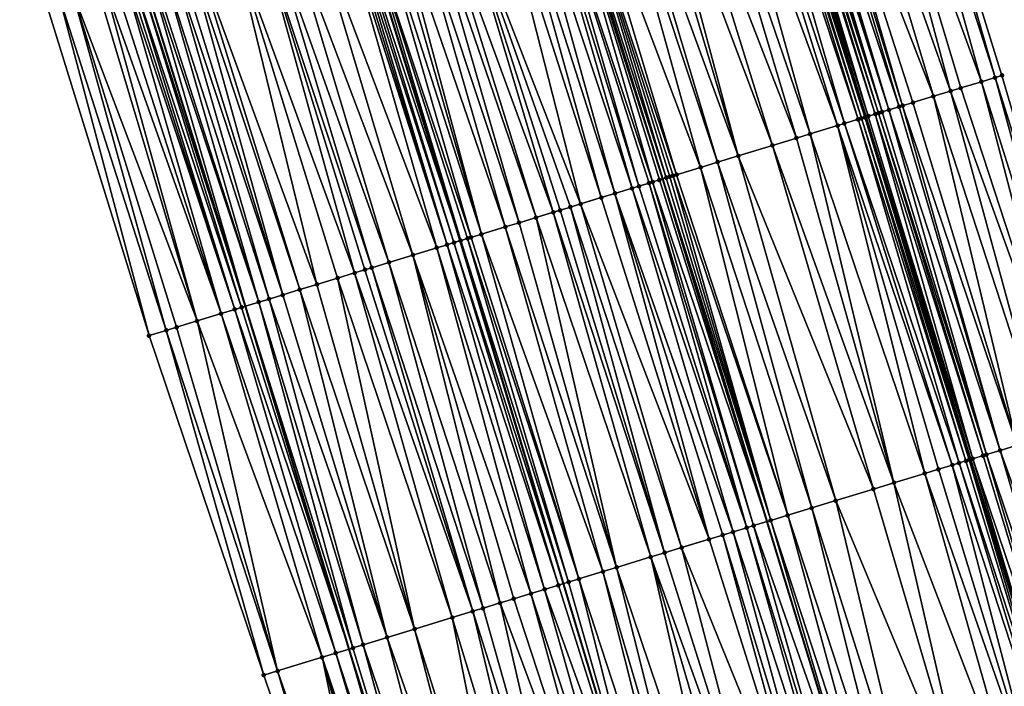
# Model space of a CAD drawing. Header units: feet. Extents: x 2004186 to 2014793, y 836912 to 864902.
# Tile 326 of 656: x 2010461 to 2010516, y 847591 to 847629. Entities that reach past the tile are written whole.
import ezdxf

# ---------------------------------------------------------------- set-up
doc = ezdxf.new("R2010")
doc.units = ezdxf.units.FT
doc.header["$LTSCALE"] = 100
doc.header["$MEASUREMENT"] = 0
for name, color, linetype, lineweight in [('EP_Travel Lane', 5, 'Continuous', 40), ('GPL_Skip Line', 2, 'Continuous', 40), ('Road Shots', 4, 'Continuous', 200), ('Road X-Section', 30, 'Continuous', 13)]:
    doc.layers.add(name, color=color, linetype=linetype, lineweight=lineweight)
doc.layers.add('I-77 SB_MM21-27-Surface-Border', color=7, linetype='Continuous')
doc.layers.add('I-77 SB_MM21-27-Surface-TIN', color=7, linetype='Continuous')

msp = doc.modelspace()

# ---------------------------------------------------------------- linework, layer by layer
at = {"layer": 'EP_Travel Lane'}
for points in [[(2010536.756, 847527.219, 434.11), (2010531.243, 847546.444, 434.041), (2010525.564, 847565.793, 433.943), (2010519.727, 847584.923, 433.882), (2010513.89, 847604.052, 433.811), (2010508.054, 847623.181, 433.726), (2010502.082, 847642.412, 433.668), (2010496.004, 847661.466, 433.588), (2010489.925, 847680.519, 433.495), (2010483.847, 847699.573, 433.471), (2010477.59, 847718.758, 433.411), (2010471.23, 847737.72, 433.326), (2010464.87, 847756.681, 433.243), (2010458.51, 847775.643, 433.16), (2010451.953, 847794.73, 433.092), (2010445.316, 847813.596, 433.01), (2010438.679, 847832.463, 432.932)], [(2010501.873, 847517.111, 432.748), (2010496.311, 847536.322, 432.675), (2010490.766, 847555.18, 432.603), (2010484.966, 847574.321, 432.526), (2010479.166, 847593.461, 432.436), (2010473.367, 847612.602, 432.4), (2010467.53, 847631.437, 432.324), (2010461.442, 847650.488, 432.239), (2010455.354, 847669.539, 432.185), (2010449.265, 847688.589, 432.122), (2010443.187, 847707.249, 432.055), (2010436.867, 847726.224, 431.989), (2010430.547, 847745.199, 431.897), (2010424.227, 847764.174, 431.805), (2010417.887, 847782.74, 431.723), (2010411.276, 847801.616, 431.595), (2010404.664, 847820.491, 431.522)]]:
    msp.add_polyline3d(points, dxfattribs=at)
at = {"layer": 'GPL_Skip Line'}
for points in [[(2010525.408, 847523.931, 433.668), (2010519.845, 847543.141, 433.597), (2010514.185, 847562.323, 433.517), (2010508.353, 847581.454, 433.446), (2010502.521, 847600.584, 433.384), (2010496.688, 847619.715, 433.299), (2010490.769, 847638.818, 433.243), (2010484.717, 847657.88, 433.146), (2010478.665, 847676.943, 433.079), (2010472.613, 847696.005, 433.032), (2010466.432, 847715.025, 432.982), (2010460.089, 847733.993, 432.904), (2010453.747, 847752.96, 432.807), (2010447.405, 847771.928, 432.724), (2010440.917, 847790.846, 432.64), (2010434.28, 847809.712, 432.552), (2010427.643, 847828.579, 432.474)], [(2010513.87, 847520.587, 433.214), (2010508.287, 847539.792, 433.142), (2010502.687, 847558.816, 433.06), (2010496.916, 847577.966, 432.997), (2010491.146, 847597.115, 432.939), (2010485.375, 847616.264, 432.873), (2010479.52, 847635.245, 432.801), (2010473.442, 847654.299, 432.712), (2010467.365, 847673.354, 432.645), (2010461.287, 847692.408, 432.591), (2010455.137, 847711.246, 432.545), (2010448.771, 847730.206, 432.469), (2010442.406, 847749.166, 432.379), (2010436.041, 847768.126, 432.294), (2010429.602, 847786.863, 432.203), (2010422.965, 847805.73, 432.099), (2010416.328, 847824.596, 432.026)]]:
    msp.add_polyline3d(points, dxfattribs=at)
at = {"layer": 'I-77 SB_MM21-27-Surface-Border', "color": 3, "linetype": 'ByBlock', "lineweight": -2}
for points in [[(2010444.811, 847834.621, 433.169), (2010451.26, 847815.688, 433.239), (2010458.274, 847796.954, 433.373), (2010465.044, 847777.829, 433.487), (2010471.766, 847758.988, 433.531), (2010478.487, 847740.148, 433.642), (2010485.019, 847721.244, 433.752), (2010491.674, 847702.059, 433.799), (2010497.917, 847683.058, 433.838), (2010503.778, 847663.935, 433.925), (2010509.64, 847644.812, 433.997), (2010515.627, 847625.491, 434.052), (2010521.268, 847606.302, 434.111), (2010526.909, 847587.113, 434.164), (2010532.167, 847567.808, 434.211), (2010537.902, 847548.373, 434.297), (2010543.465, 847529.163, 434.367)], [(2010498.515, 847516.138, 432.599), (2010493.911, 847535.627, 432.577), (2010486.064, 847553.746, 432.396), (2010480.806, 847573.052, 432.342), (2010474.399, 847592.007, 432.233), (2010467.993, 847610.963, 432.15), (2010462.176, 847629.737, 432.089), (2010456.124, 847648.799, 432.023), (2010450.263, 847667.922, 431.968), (2010448.023, 847688.195, 432.063), (2010437.982, 847705.507, 431.813), (2010431.639, 847724.475, 431.744), (2010425.487, 847743.506, 431.657), (2010419.714, 847762.664, 431.59), (2010413.562, 847781.218, 431.522), (2010407.114, 847800.151, 431.433), (2010401.986, 847819.549, 431.433)]]:
    msp.add_polyline3d(points, dxfattribs=at)
at = {"layer": 'I-77 SB_MM21-27-Surface-TIN', "color": 128, "linetype": 'ByBlock', "lineweight": -2}
for points in [[(2010509.068, 847644.631, 433.978), (2010507.543, 847644.146, 433.916), (2010514.479, 847625.141, 434.008)], [(2010509.64, 847644.812, 433.997), (2010509.068, 847644.631, 433.978), (2010515.244, 847625.375, 434.038)], [(2010509.068, 847644.631, 433.978), (2010514.479, 847625.141, 434.008), (2010515.244, 847625.375, 434.038)], [(2010509.64, 847644.812, 433.997), (2010515.244, 847625.375, 434.038), (2010515.627, 847625.491, 434.052)], [(2010507.543, 847644.146, 433.916), (2010506.018, 847643.662, 433.855), (2010512.757, 847624.616, 433.939)], [(2010507.543, 847644.146, 433.916), (2010513.331, 847624.791, 433.964), (2010514.479, 847625.141, 434.008)], [(2010507.543, 847644.146, 433.916), (2010512.757, 847624.616, 433.939), (2010513.331, 847624.791, 433.964)], [(2010506.018, 847643.662, 433.855), (2010504.493, 847643.178, 433.8), (2010511.801, 847624.324, 433.904)], [(2010506.018, 847643.662, 433.855), (2010511.801, 847624.324, 433.904), (2010512.757, 847624.616, 433.939)], [(2010504.112, 847643.056, 433.781), (2010503.54, 847642.875, 433.758), (2010509.888, 847623.741, 433.825)], [(2010504.493, 847643.178, 433.8), (2010504.112, 847643.056, 433.781), (2010510.079, 847623.799, 433.833)], [(2010504.112, 847643.056, 433.781), (2010509.888, 847623.741, 433.825), (2010510.079, 847623.799, 433.833)], [(2010504.493, 847643.178, 433.8), (2010510.653, 847623.974, 433.863), (2010511.801, 847624.324, 433.904)], [(2010504.493, 847643.178, 433.8), (2010510.079, 847623.799, 433.833), (2010510.653, 847623.974, 433.863)], [(2010502.206, 847642.451, 433.681), (2010502.082, 847642.412, 433.668), (2010508.166, 847623.216, 433.735)], [(2010502.396, 847642.511, 433.705), (2010502.206, 847642.451, 433.681), (2010508.166, 847623.216, 433.735)], [(2010502.587, 847642.572, 433.725), (2010502.396, 847642.511, 433.705), (2010508.549, 847623.332, 433.773)], [(2010502.396, 847642.511, 433.705), (2010508.166, 847623.216, 433.735), (2010508.549, 847623.332, 433.773)], [(2010502.777, 847642.633, 433.733), (2010502.587, 847642.572, 433.725), (2010508.74, 847623.391, 433.789)], [(2010502.587, 847642.572, 433.725), (2010508.549, 847623.332, 433.773), (2010508.74, 847623.391, 433.789)], [(2010502.968, 847642.693, 433.733), (2010502.777, 847642.633, 433.733), (2010508.931, 847623.449, 433.798)], [(2010502.777, 847642.633, 433.733), (2010508.74, 847623.391, 433.789), (2010508.931, 847623.449, 433.798)], [(2010503.159, 847642.754, 433.737), (2010502.968, 847642.693, 433.733), (2010508.931, 847623.449, 433.798)], [(2010503.349, 847642.814, 433.746), (2010503.159, 847642.754, 433.737), (2010509.314, 847623.566, 433.812)], [(2010503.159, 847642.754, 433.737), (2010508.931, 847623.449, 433.798), (2010509.314, 847623.566, 433.812)], [(2010503.54, 847642.875, 433.758), (2010503.349, 847642.814, 433.746), (2010509.314, 847623.566, 433.812)], [(2010503.54, 847642.875, 433.758), (2010509.314, 847623.566, 433.812), (2010509.888, 847623.741, 433.825)], [(2010500.49, 847641.906, 433.617), (2010499.537, 847641.603, 433.586), (2010506.445, 847622.691, 433.682)], [(2010501.253, 847642.148, 433.635), (2010500.49, 847641.906, 433.617), (2010506.827, 847622.807, 433.695)], [(2010500.49, 847641.906, 433.617), (2010506.445, 847622.691, 433.682), (2010506.827, 847622.807, 433.695)], [(2010501.634, 847642.269, 433.649), (2010501.253, 847642.148, 433.635), (2010507.592, 847623.041, 433.71)], [(2010501.253, 847642.148, 433.635), (2010506.827, 847622.807, 433.695), (2010507.592, 847623.041, 433.71)], [(2010501.824, 847642.33, 433.652), (2010501.634, 847642.269, 433.649), (2010507.784, 847623.099, 433.712)], [(2010501.634, 847642.269, 433.649), (2010507.592, 847623.041, 433.71), (2010507.784, 847623.099, 433.712)], [(2010502.015, 847642.39, 433.661), (2010501.824, 847642.33, 433.652), (2010507.975, 847623.157, 433.719)], [(2010501.824, 847642.33, 433.652), (2010507.784, 847623.099, 433.712), (2010507.975, 847623.157, 433.719)], [(2010502.015, 847642.39, 433.661), (2010508.054, 847623.181, 433.726), (2010502.082, 847642.412, 433.668)], [(2010502.015, 847642.39, 433.661), (2010507.975, 847623.157, 433.719), (2010508.054, 847623.181, 433.726)], [(2010508.166, 847623.216, 433.735), (2010502.082, 847642.412, 433.668), (2010508.054, 847623.181, 433.726)], [(2010499.537, 847641.603, 433.586), (2010498.393, 847641.24, 433.542), (2010504.914, 847622.224, 433.625)], [(2010499.537, 847641.603, 433.586), (2010504.914, 847622.224, 433.625), (2010506.445, 847622.691, 433.682)], [(2010498.393, 847641.24, 433.542), (2010496.868, 847640.756, 433.485), (2010504.149, 847621.99, 433.598)], [(2010498.393, 847641.24, 433.542), (2010504.149, 847621.99, 433.598), (2010504.914, 847622.224, 433.625)], [(2010495.725, 847640.392, 433.437), (2010495.153, 847640.211, 433.415), (2010500.897, 847620.998, 433.473)], [(2010496.868, 847640.756, 433.485), (2010495.725, 847640.392, 433.437), (2010502.81, 847621.582, 433.548)], [(2010495.725, 847640.392, 433.437), (2010500.897, 847620.998, 433.473), (2010502.81, 847621.582, 433.548)], [(2010496.868, 847640.756, 433.485), (2010502.81, 847621.582, 433.548), (2010504.149, 847621.99, 433.598)], [(2010494.009, 847639.848, 433.366), (2010493.437, 847639.666, 433.345), (2010499.749, 847620.648, 433.421)], [(2010495.153, 847640.211, 433.415), (2010494.009, 847639.848, 433.366), (2010500.897, 847620.998, 433.473)], [(2010494.009, 847639.848, 433.366), (2010499.749, 847620.648, 433.421), (2010500.897, 847620.998, 433.473)], [(2010493.437, 847639.666, 433.345), (2010491.722, 847639.121, 433.278), (2010498.793, 847620.357, 433.386)], [(2010493.437, 847639.666, 433.345), (2010498.793, 847620.357, 433.386), (2010499.749, 847620.648, 433.421)], [(2010490.578, 847638.758, 433.235), (2010489.816, 847638.516, 433.213), (2010496.114, 847619.54, 433.287)], [(2010490.578, 847638.758, 433.235), (2010496.688, 847619.715, 433.299), (2010490.769, 847638.818, 433.243)], [(2010490.578, 847638.758, 433.235), (2010496.497, 847619.656, 433.292), (2010496.688, 847619.715, 433.299)], [(2010490.578, 847638.758, 433.235), (2010496.114, 847619.54, 433.287), (2010496.497, 847619.656, 433.292)], [(2010491.15, 847638.939, 433.258), (2010490.769, 847638.818, 433.243), (2010496.88, 847619.773, 433.306)], [(2010496.88, 847619.773, 433.306), (2010490.769, 847638.818, 433.243), (2010496.688, 847619.715, 433.299)], [(2010491.722, 847639.121, 433.278), (2010491.15, 847638.939, 433.258), (2010497.453, 847619.948, 433.336)], [(2010491.15, 847638.939, 433.258), (2010497.262, 847619.89, 433.327), (2010497.453, 847619.948, 433.336)], [(2010491.15, 847638.939, 433.258), (2010497.071, 847619.832, 433.316), (2010497.262, 847619.89, 433.327)], [(2010491.15, 847638.939, 433.258), (2010496.88, 847619.773, 433.306), (2010497.071, 847619.832, 433.316)], [(2010491.722, 847639.121, 433.278), (2010497.453, 847619.948, 433.336), (2010498.793, 847620.357, 433.386)], [(2010488.672, 847638.152, 433.158), (2010487.909, 847637.91, 433.122), (2010494.01, 847618.898, 433.202)], [(2010489.434, 847638.394, 433.198), (2010488.672, 847638.152, 433.158), (2010494.967, 847619.19, 433.247)], [(2010488.672, 847638.152, 433.158), (2010494.01, 847618.898, 433.202), (2010494.967, 847619.19, 433.247)], [(2010489.816, 847638.516, 433.213), (2010489.434, 847638.394, 433.198), (2010495.349, 847619.306, 433.265)], [(2010489.434, 847638.394, 433.198), (2010494.967, 847619.19, 433.247), (2010495.349, 847619.306, 433.265)], [(2010489.816, 847638.516, 433.213), (2010495.923, 847619.481, 433.283), (2010496.114, 847619.54, 433.287)], [(2010489.816, 847638.516, 433.213), (2010495.349, 847619.306, 433.265), (2010495.923, 847619.481, 433.283)], [(2010487.147, 847637.668, 433.093), (2010484.86, 847636.941, 433.013), (2010492.097, 847618.314, 433.123)], [(2010487.909, 847637.91, 433.122), (2010487.147, 847637.668, 433.093), (2010493.245, 847618.665, 433.17)], [(2010487.147, 847637.668, 433.093), (2010492.097, 847618.314, 433.123), (2010493.245, 847618.665, 433.17)], [(2010487.909, 847637.91, 433.122), (2010493.245, 847618.665, 433.17), (2010494.01, 847618.898, 433.202)], [(2010484.86, 847636.941, 433.013), (2010483.716, 847636.578, 432.962), (2010490.567, 847617.848, 433.074)], [(2010484.86, 847636.941, 433.013), (2010491.523, 847618.139, 433.101), (2010492.097, 847618.314, 433.123)], [(2010484.86, 847636.941, 433.013), (2010490.949, 847617.964, 433.086), (2010491.523, 847618.139, 433.101)], [(2010484.86, 847636.941, 433.013), (2010490.567, 847617.848, 433.074), (2010490.949, 847617.964, 433.086)], [(2010483.144, 847636.396, 432.942), (2010482.382, 847636.154, 432.917), (2010488.654, 847617.264, 433.002)], [(2010483.716, 847636.578, 432.962), (2010483.144, 847636.396, 432.942), (2010489.61, 847617.556, 433.03)], [(2010483.144, 847636.396, 432.942), (2010488.654, 847617.264, 433.002), (2010489.61, 847617.556, 433.03)], [(2010483.716, 847636.578, 432.962), (2010489.61, 847617.556, 433.03), (2010490.567, 847617.848, 433.074)], [(2010481.428, 847635.852, 432.879), (2010481.047, 847635.731, 432.867), (2010486.549, 847616.623, 432.93)], [(2010482.382, 847636.154, 432.917), (2010481.428, 847635.852, 432.879), (2010487.888, 847617.031, 432.973)], [(2010481.428, 847635.852, 432.879), (2010486.549, 847616.623, 432.93), (2010487.888, 847617.031, 432.973)], [(2010482.382, 847636.154, 432.917), (2010487.888, 847617.031, 432.973), (2010488.654, 847617.264, 433.002)], [(2010479.713, 847635.307, 432.811), (2010479.52, 847635.245, 432.801), (2010485.402, 847616.272, 432.874)], [(2010480.475, 847635.549, 432.846), (2010479.713, 847635.307, 432.811), (2010485.975, 847616.447, 432.908)], [(2010479.713, 847635.307, 432.811), (2010485.784, 847616.389, 432.898), (2010485.975, 847616.447, 432.908)], [(2010479.713, 847635.307, 432.811), (2010485.402, 847616.272, 432.874), (2010485.784, 847616.389, 432.898)], [(2010481.047, 847635.731, 432.867), (2010480.475, 847635.549, 432.846), (2010486.549, 847616.623, 432.93)], [(2010480.475, 847635.549, 432.846), (2010485.975, 847616.447, 432.908), (2010486.549, 847616.623, 432.93)], [(2010478.569, 847634.943, 432.76), (2010477.044, 847634.459, 432.698), (2010484.062, 847615.864, 432.82)], [(2010478.76, 847635.004, 432.767), (2010478.569, 847634.943, 432.76), (2010484.636, 847616.039, 432.845)], [(2010478.569, 847634.943, 432.76), (2010484.062, 847615.864, 432.82), (2010484.636, 847616.039, 432.845)], [(2010478.95, 847635.064, 432.771), (2010478.76, 847635.004, 432.767), (2010484.636, 847616.039, 432.845)], [(2010479.141, 847635.125, 432.779), (2010478.95, 847635.064, 432.771), (2010485.019, 847616.156, 432.857)], [(2010478.95, 847635.064, 432.771), (2010484.636, 847616.039, 432.845), (2010485.019, 847616.156, 432.857)], [(2010479.141, 847635.125, 432.779), (2010485.375, 847616.264, 432.873), (2010479.52, 847635.245, 432.801)], [(2010479.141, 847635.125, 432.779), (2010485.019, 847616.156, 432.857), (2010485.375, 847616.264, 432.873)], [(2010485.402, 847616.272, 432.874), (2010479.52, 847635.245, 432.801), (2010485.375, 847616.264, 432.873)], [(2010477.044, 847634.459, 432.698), (2010475.71, 847634.035, 432.649), (2010482.723, 847615.456, 432.769)], [(2010477.044, 847634.459, 432.698), (2010482.723, 847615.456, 432.769), (2010484.062, 847615.864, 432.82)], [(2010474.757, 847633.732, 432.602), (2010474.185, 847633.551, 432.577), (2010480.428, 847614.755, 432.671)], [(2010475.71, 847634.035, 432.649), (2010474.757, 847633.732, 432.602), (2010481.384, 847615.047, 432.719)], [(2010474.757, 847633.732, 432.602), (2010480.428, 847614.755, 432.671), (2010481.384, 847615.047, 432.719)], [(2010475.71, 847634.035, 432.649), (2010481.384, 847615.047, 432.719), (2010482.723, 847615.456, 432.769)], [(2010474.185, 847633.551, 432.577), (2010472.66, 847633.067, 432.528), (2010479.471, 847614.464, 432.638)], [(2010474.185, 847633.551, 432.577), (2010480.045, 847614.639, 432.654), (2010480.428, 847614.755, 432.671)], [(2010474.185, 847633.551, 432.577), (2010479.471, 847614.464, 432.638), (2010480.045, 847614.639, 432.654)], [(2010472.66, 847633.067, 432.528), (2010470.563, 847632.401, 432.451), (2010477.367, 847613.822, 432.562)], [(2010472.66, 847633.067, 432.528), (2010478.515, 847614.172, 432.608), (2010479.471, 847614.464, 432.638)], [(2010472.66, 847633.067, 432.528), (2010477.367, 847613.822, 432.562), (2010478.515, 847614.172, 432.608)], [(2010469.61, 847632.098, 432.415), (2010469.229, 847631.977, 432.401), (2010475.454, 847613.238, 432.489)], [(2010470.182, 847632.279, 432.439), (2010469.61, 847632.098, 432.415), (2010475.454, 847613.238, 432.489)], [(2010470.563, 847632.401, 432.451), (2010470.182, 847632.279, 432.439), (2010476.41, 847613.53, 432.527)], [(2010470.182, 847632.279, 432.439), (2010475.454, 847613.238, 432.489), (2010476.41, 847613.53, 432.527)], [(2010470.563, 847632.401, 432.451), (2010476.41, 847613.53, 432.527), (2010477.367, 847613.822, 432.562)], [(2010467.514, 847631.432, 432.323), (2010467.323, 847631.371, 432.314), (2010473.367, 847612.602, 432.4)], [(2010467.514, 847631.432, 432.323), (2010473.367, 847612.602, 432.4), (2010467.53, 847631.437, 432.324)], [(2010467.895, 847631.553, 432.351), (2010467.53, 847631.437, 432.324), (2010473.367, 847612.602, 432.4)], [(2010468.085, 847631.614, 432.362), (2010467.895, 847631.553, 432.351), (2010474.115, 847612.83, 432.44)], [(2010467.895, 847631.553, 432.351), (2010473.367, 847612.602, 432.4), (2010474.115, 847612.83, 432.44)], [(2010468.657, 847631.795, 432.386), (2010468.085, 847631.614, 432.362), (2010474.115, 847612.83, 432.44)], [(2010469.229, 847631.977, 432.401), (2010468.657, 847631.795, 432.386), (2010474.689, 847613.005, 432.465)], [(2010468.657, 847631.795, 432.386), (2010474.115, 847612.83, 432.44), (2010474.689, 847613.005, 432.465)], [(2010469.229, 847631.977, 432.401), (2010474.689, 847613.005, 432.465), (2010475.454, 847613.238, 432.489)], [(2010465.989, 847630.947, 432.267), (2010465.417, 847630.766, 432.232), (2010472.011, 847612.188, 432.341)], [(2010466.56, 847631.129, 432.295), (2010465.989, 847630.947, 432.267), (2010472.011, 847612.188, 432.341)], [(2010466.751, 847631.19, 432.303), (2010466.56, 847631.129, 432.295), (2010472.776, 847612.421, 432.373)], [(2010466.56, 847631.129, 432.295), (2010472.011, 847612.188, 432.341), (2010472.776, 847612.421, 432.373)], [(2010466.942, 847631.25, 432.308), (2010466.751, 847631.19, 432.303), (2010472.776, 847612.421, 432.373)], [(2010467.323, 847631.371, 432.314), (2010466.942, 847631.25, 432.308), (2010473.158, 847612.538, 432.388)], [(2010466.942, 847631.25, 432.308), (2010472.776, 847612.421, 432.373), (2010473.158, 847612.538, 432.388)], [(2010467.323, 847631.371, 432.314), (2010473.158, 847612.538, 432.388), (2010473.367, 847612.602, 432.4)], [(2010465.036, 847630.645, 432.214), (2010463.701, 847630.221, 432.149), (2010470.672, 847611.78, 432.272)], [(2010465.417, 847630.766, 432.232), (2010465.036, 847630.645, 432.214), (2010470.672, 847611.78, 432.272)], [(2010465.417, 847630.766, 432.232), (2010470.672, 847611.78, 432.272), (2010472.011, 847612.188, 432.341)], [(2010462.939, 847629.979, 432.12), (2010462.176, 847629.737, 432.089), (2010467.993, 847610.963, 432.15)], [(2010463.701, 847630.221, 432.149), (2010462.939, 847629.979, 432.12), (2010468.95, 847611.254, 432.192)], [(2010462.939, 847629.979, 432.12), (2010467.993, 847610.963, 432.15), (2010468.95, 847611.254, 432.192)], [(2010463.701, 847630.221, 432.149), (2010469.524, 847611.429, 432.215), (2010470.672, 847611.78, 432.272)], [(2010463.701, 847630.221, 432.149), (2010468.95, 847611.254, 432.192), (2010469.524, 847611.429, 432.215)], [(2010515.627, 847625.491, 434.052), (2010515.244, 847625.375, 434.038), (2010521.268, 847606.302, 434.111)], [(2010514.479, 847625.141, 434.008), (2010513.331, 847624.791, 433.964), (2010519.546, 847605.777, 434.05)], [(2010515.244, 847625.375, 434.038), (2010514.479, 847625.141, 434.008), (2010520.503, 847606.069, 434.083)], [(2010514.479, 847625.141, 434.008), (2010519.546, 847605.777, 434.05), (2010520.503, 847606.069, 434.083)], [(2010515.244, 847625.375, 434.038), (2010520.503, 847606.069, 434.083), (2010521.268, 847606.302, 434.111)], [(2010511.801, 847624.324, 433.904), (2010510.653, 847623.974, 433.863), (2010516.485, 847604.844, 433.945)], [(2010512.757, 847624.616, 433.939), (2010511.801, 847624.324, 433.904), (2010518.016, 847605.31, 433.993)], [(2010511.801, 847624.324, 433.904), (2010516.485, 847604.844, 433.945), (2010518.016, 847605.31, 433.993)], [(2010513.331, 847624.791, 433.964), (2010512.757, 847624.616, 433.939), (2010519.546, 847605.777, 434.05)], [(2010512.757, 847624.616, 433.939), (2010518.016, 847605.31, 433.993), (2010519.546, 847605.777, 434.05)], [(2010509.888, 847623.741, 433.825), (2010509.314, 847623.566, 433.812), (2010515.529, 847604.552, 433.905)], [(2010510.079, 847623.799, 433.833), (2010509.888, 847623.741, 433.825), (2010515.529, 847604.552, 433.905)], [(2010510.653, 847623.974, 433.863), (2010510.079, 847623.799, 433.833), (2010516.485, 847604.844, 433.945)], [(2010510.079, 847623.799, 433.833), (2010515.529, 847604.552, 433.905), (2010516.485, 847604.844, 433.945)], [(2010507.975, 847623.157, 433.719), (2010513.89, 847604.052, 433.811), (2010508.054, 847623.181, 433.726)], [(2010508.166, 847623.216, 433.735), (2010508.054, 847623.181, 433.726), (2010513.999, 847604.085, 433.818)], [(2010513.999, 847604.085, 433.818), (2010508.054, 847623.181, 433.726), (2010513.89, 847604.052, 433.811)], [(2010508.549, 847623.332, 433.773), (2010508.166, 847623.216, 433.735), (2010513.999, 847604.085, 433.818)], [(2010508.74, 847623.391, 433.789), (2010508.549, 847623.332, 433.773), (2010514.572, 847604.26, 433.867)], [(2010508.549, 847623.332, 433.773), (2010513.999, 847604.085, 433.818), (2010514.572, 847604.26, 433.867)], [(2010508.931, 847623.449, 433.798), (2010508.74, 847623.391, 433.789), (2010514.764, 847604.319, 433.88)], [(2010508.74, 847623.391, 433.789), (2010514.572, 847604.26, 433.867), (2010514.764, 847604.319, 433.88)], [(2010509.314, 847623.566, 433.812), (2010508.931, 847623.449, 433.798), (2010514.764, 847604.319, 433.88)], [(2010509.314, 847623.566, 433.812), (2010514.764, 847604.319, 433.88), (2010515.529, 847604.552, 433.905)], [(2010506.445, 847622.691, 433.682), (2010504.914, 847622.224, 433.625), (2010511.32, 847603.268, 433.724)], [(2010506.827, 847622.807, 433.695), (2010506.445, 847622.691, 433.682), (2010512.851, 847603.735, 433.782)], [(2010506.445, 847622.691, 433.682), (2010512.085, 847603.502, 433.757), (2010512.851, 847603.735, 433.782)], [(2010506.445, 847622.691, 433.682), (2010511.32, 847603.268, 433.724), (2010512.085, 847603.502, 433.757)], [(2010507.592, 847623.041, 433.71), (2010506.827, 847622.807, 433.695), (2010513.233, 847603.852, 433.792)], [(2010506.827, 847622.807, 433.695), (2010512.851, 847603.735, 433.782), (2010513.233, 847603.852, 433.792)], [(2010507.784, 847623.099, 433.712), (2010507.592, 847623.041, 433.71), (2010513.616, 847603.968, 433.798)], [(2010507.592, 847623.041, 433.71), (2010513.233, 847603.852, 433.792), (2010513.616, 847603.968, 433.798)], [(2010507.975, 847623.157, 433.719), (2010507.784, 847623.099, 433.712), (2010513.807, 847604.027, 433.806)], [(2010507.784, 847623.099, 433.712), (2010513.616, 847603.968, 433.798), (2010513.807, 847604.027, 433.806)], [(2010507.975, 847623.157, 433.719), (2010513.807, 847604.027, 433.806), (2010513.89, 847604.052, 433.811)], [(2010504.914, 847622.224, 433.625), (2010504.149, 847621.99, 433.598), (2010509.599, 847602.743, 433.663)], [(2010504.914, 847622.224, 433.625), (2010509.599, 847602.743, 433.663), (2010511.32, 847603.268, 433.724)], [(2010502.81, 847621.582, 433.548), (2010500.897, 847620.998, 433.473), (2010508.451, 847602.393, 433.621)], [(2010504.149, 847621.99, 433.598), (2010502.81, 847621.582, 433.548), (2010509.599, 847602.743, 433.663)], [(2010502.81, 847621.582, 433.548), (2010508.451, 847602.393, 433.621), (2010509.599, 847602.743, 433.663)], [(2010500.897, 847620.998, 433.473), (2010499.749, 847620.648, 433.421), (2010506.347, 847601.751, 433.534)], [(2010500.897, 847620.998, 433.473), (2010506.347, 847601.751, 433.534), (2010508.451, 847602.393, 433.621)], [(2010499.749, 847620.648, 433.421), (2010498.793, 847620.357, 433.386), (2010505.007, 847601.343, 433.477)], [(2010499.749, 847620.648, 433.421), (2010505.007, 847601.343, 433.477), (2010506.347, 847601.751, 433.534)], [(2010497.262, 847619.89, 433.327), (2010497.071, 847619.832, 433.316), (2010502.712, 847600.643, 433.39)], [(2010497.453, 847619.948, 433.336), (2010497.262, 847619.89, 433.327), (2010503.668, 847600.934, 433.425)], [(2010497.262, 847619.89, 433.327), (2010502.712, 847600.643, 433.39), (2010503.668, 847600.934, 433.425)], [(2010498.793, 847620.357, 433.386), (2010497.453, 847619.948, 433.336), (2010503.668, 847600.934, 433.425)], [(2010498.793, 847620.357, 433.386), (2010503.668, 847600.934, 433.425), (2010505.007, 847601.343, 433.477)], [(2010495.923, 847619.481, 433.283), (2010495.349, 847619.306, 433.265), (2010501.373, 847600.234, 433.347)], [(2010496.114, 847619.54, 433.287), (2010495.923, 847619.481, 433.283), (2010501.755, 847600.351, 433.363)], [(2010495.923, 847619.481, 433.283), (2010501.373, 847600.234, 433.347), (2010501.755, 847600.351, 433.363)], [(2010496.497, 847619.656, 433.292), (2010496.114, 847619.54, 433.287), (2010502.521, 847600.584, 433.384)], [(2010496.114, 847619.54, 433.287), (2010501.755, 847600.351, 433.363), (2010502.521, 847600.584, 433.384)], [(2010496.497, 847619.656, 433.292), (2010502.521, 847600.584, 433.384), (2010496.688, 847619.715, 433.299)], [(2010496.88, 847619.773, 433.306), (2010496.688, 847619.715, 433.299), (2010502.712, 847600.643, 433.39)], [(2010502.712, 847600.643, 433.39), (2010496.688, 847619.715, 433.299), (2010502.521, 847600.584, 433.384)], [(2010497.071, 847619.832, 433.316), (2010496.88, 847619.773, 433.306), (2010502.712, 847600.643, 433.39)], [(2010494.01, 847618.898, 433.202), (2010493.245, 847618.665, 433.17), (2010499.268, 847599.592, 433.254)], [(2010494.967, 847619.19, 433.247), (2010494.01, 847618.898, 433.202), (2010500.608, 847600.001, 433.308)], [(2010494.01, 847618.898, 433.202), (2010500.034, 847599.826, 433.282), (2010500.608, 847600.001, 433.308)], [(2010494.01, 847618.898, 433.202), (2010499.268, 847599.592, 433.254), (2010500.034, 847599.826, 433.282)], [(2010495.349, 847619.306, 433.265), (2010494.967, 847619.19, 433.247), (2010501.373, 847600.234, 433.347)], [(2010494.967, 847619.19, 433.247), (2010500.608, 847600.001, 433.308), (2010501.373, 847600.234, 433.347)], [(2010492.097, 847618.314, 433.123), (2010491.523, 847618.139, 433.101), (2010497.738, 847599.126, 433.195)], [(2010493.245, 847618.665, 433.17), (2010492.097, 847618.314, 433.123), (2010499.268, 847599.592, 433.254)], [(2010492.097, 847618.314, 433.123), (2010497.738, 847599.126, 433.195), (2010499.268, 847599.592, 433.254)], [(2010490.567, 847617.848, 433.074), (2010489.61, 847617.556, 433.03), (2010496.016, 847598.6, 433.129)], [(2010490.949, 847617.964, 433.086), (2010490.567, 847617.848, 433.074), (2010496.782, 847598.834, 433.16)], [(2010490.567, 847617.848, 433.074), (2010496.016, 847598.6, 433.129), (2010496.782, 847598.834, 433.16)], [(2010491.523, 847618.139, 433.101), (2010490.949, 847617.964, 433.086), (2010496.782, 847598.834, 433.16)], [(2010491.523, 847618.139, 433.101), (2010496.782, 847598.834, 433.16), (2010497.738, 847599.126, 433.195)], [(2010488.654, 847617.264, 433.002), (2010487.888, 847617.031, 432.973), (2010494.103, 847598.017, 433.052)], [(2010489.61, 847617.556, 433.03), (2010488.654, 847617.264, 433.002), (2010494.103, 847598.017, 433.052)], [(2010489.61, 847617.556, 433.03), (2010494.103, 847598.017, 433.052), (2010496.016, 847598.6, 433.129)], [(2010486.549, 847616.623, 432.93), (2010485.975, 847616.447, 432.908), (2010491.999, 847597.375, 432.979)], [(2010487.888, 847617.031, 432.973), (2010486.549, 847616.623, 432.93), (2010493.338, 847597.784, 433.025)], [(2010486.549, 847616.623, 432.93), (2010491.999, 847597.375, 432.979), (2010493.338, 847597.784, 433.025)], [(2010487.888, 847617.031, 432.973), (2010493.338, 847597.784, 433.025), (2010494.103, 847598.017, 433.052)], [(2010484.636, 847616.039, 432.845), (2010484.062, 847615.864, 432.82), (2010490.086, 847596.792, 432.901)], [(2010485.019, 847616.156, 432.857), (2010484.636, 847616.039, 432.845), (2010490.851, 847597.025, 432.925)], [(2010484.636, 847616.039, 432.845), (2010490.086, 847596.792, 432.901), (2010490.851, 847597.025, 432.925)], [(2010485.019, 847616.156, 432.857), (2010491.146, 847597.115, 432.939), (2010485.375, 847616.264, 432.873)], [(2010485.019, 847616.156, 432.857), (2010490.851, 847597.025, 432.925), (2010491.146, 847597.115, 432.939)], [(2010485.402, 847616.272, 432.874), (2010485.375, 847616.264, 432.873), (2010491.146, 847597.115, 432.939)], [(2010485.784, 847616.389, 432.898), (2010485.402, 847616.272, 432.874), (2010491.425, 847597.2, 432.952)], [(2010485.402, 847616.272, 432.874), (2010491.146, 847597.115, 432.939), (2010491.425, 847597.2, 432.952)], [(2010485.975, 847616.447, 432.908), (2010485.784, 847616.389, 432.898), (2010491.999, 847597.375, 432.979)], [(2010485.784, 847616.389, 432.898), (2010491.425, 847597.2, 432.952), (2010491.999, 847597.375, 432.979)], [(2010484.062, 847615.864, 432.82), (2010482.723, 847615.456, 432.769), (2010489.321, 847596.558, 432.867)], [(2010484.062, 847615.864, 432.82), (2010489.321, 847596.558, 432.867), (2010490.086, 847596.792, 432.901)], [(2010481.384, 847615.047, 432.719), (2010480.428, 847614.755, 432.671), (2010486.643, 847595.741, 432.756)], [(2010482.723, 847615.456, 432.769), (2010481.384, 847615.047, 432.719), (2010487.599, 847596.033, 432.802)], [(2010481.384, 847615.047, 432.719), (2010486.643, 847595.741, 432.756), (2010487.599, 847596.033, 432.802)], [(2010482.723, 847615.456, 432.769), (2010488.364, 847596.267, 432.833), (2010489.321, 847596.558, 432.867)], [(2010482.723, 847615.456, 432.769), (2010487.599, 847596.033, 432.802), (2010488.364, 847596.267, 432.833)], [(2010479.471, 847614.464, 432.638), (2010478.515, 847614.172, 432.608), (2010484.921, 847595.216, 432.691)], [(2010480.045, 847614.639, 432.654), (2010479.471, 847614.464, 432.638), (2010486.069, 847595.566, 432.731)], [(2010479.471, 847614.464, 432.638), (2010484.921, 847595.216, 432.691), (2010486.069, 847595.566, 432.731)], [(2010480.428, 847614.755, 432.671), (2010480.045, 847614.639, 432.654), (2010486.069, 847595.566, 432.731)], [(2010480.428, 847614.755, 432.671), (2010486.069, 847595.566, 432.731), (2010486.643, 847595.741, 432.756)], [(2010478.515, 847614.172, 432.608), (2010477.367, 847613.822, 432.562), (2010482.817, 847594.575, 432.61)], [(2010478.515, 847614.172, 432.608), (2010482.817, 847594.575, 432.61), (2010484.921, 847595.216, 432.691)], [(2010476.41, 847613.53, 432.527), (2010475.454, 847613.238, 432.489), (2010481.286, 847594.108, 432.544)], [(2010477.367, 847613.822, 432.562), (2010476.41, 847613.53, 432.527), (2010482.817, 847594.575, 432.61)], [(2010476.41, 847613.53, 432.527), (2010481.286, 847594.108, 432.544), (2010482.817, 847594.575, 432.61)], [(2010474.115, 847612.83, 432.44), (2010473.367, 847612.602, 432.4), (2010479.373, 847593.524, 432.443)], [(2010474.689, 847613.005, 432.465), (2010474.115, 847612.83, 432.44), (2010479.947, 847593.699, 432.468)], [(2010474.115, 847612.83, 432.44), (2010479.373, 847593.524, 432.443), (2010479.947, 847593.699, 432.468)], [(2010475.454, 847613.238, 432.489), (2010474.689, 847613.005, 432.465), (2010481.286, 847594.108, 432.544)], [(2010474.689, 847613.005, 432.465), (2010479.947, 847593.699, 432.468), (2010481.286, 847594.108, 432.544)], [(2010472.011, 847612.188, 432.341), (2010470.672, 847611.78, 432.272), (2010477.652, 847592.999, 432.382)], [(2010472.776, 847612.421, 432.373), (2010472.011, 847612.188, 432.341), (2010478.417, 847593.232, 432.413)], [(2010472.011, 847612.188, 432.341), (2010477.652, 847592.999, 432.382), (2010478.417, 847593.232, 432.413)], [(2010473.158, 847612.538, 432.388), (2010472.776, 847612.421, 432.373), (2010479.166, 847593.461, 432.436)], [(2010472.776, 847612.421, 432.373), (2010478.417, 847593.232, 432.413), (2010479.166, 847593.461, 432.436)], [(2010473.158, 847612.538, 432.388), (2010479.166, 847593.461, 432.436), (2010473.367, 847612.602, 432.4)], [(2010479.373, 847593.524, 432.443), (2010473.367, 847612.602, 432.4), (2010479.166, 847593.461, 432.436)], [(2010470.672, 847611.78, 432.272), (2010469.524, 847611.429, 432.215), (2010475.165, 847592.24, 432.264)], [(2010470.672, 847611.78, 432.272), (2010475.165, 847592.24, 432.264), (2010477.652, 847592.999, 432.382)], [(2010468.95, 847611.254, 432.192), (2010467.993, 847610.963, 432.15), (2010474.399, 847592.007, 432.233)], [(2010469.524, 847611.429, 432.215), (2010468.95, 847611.254, 432.192), (2010475.165, 847592.24, 432.264)], [(2010468.95, 847611.254, 432.192), (2010474.399, 847592.007, 432.233), (2010475.165, 847592.24, 432.264)], [(2010515.529, 847604.552, 433.905), (2010514.764, 847604.319, 433.88), (2010521.17, 847585.363, 433.955)], [(2010516.485, 847604.844, 433.945), (2010515.529, 847604.552, 433.905), (2010522.318, 847585.713, 434)], [(2010515.529, 847604.552, 433.905), (2010521.17, 847585.363, 433.955), (2010522.318, 847585.713, 434)], [(2010513.616, 847603.968, 433.798), (2010513.233, 847603.852, 433.792), (2010519.448, 847584.838, 433.866)], [(2010513.807, 847604.027, 433.806), (2010513.616, 847603.968, 433.798), (2010519.448, 847584.838, 433.866)], [(2010513.807, 847604.027, 433.806), (2010519.727, 847584.923, 433.882), (2010513.89, 847604.052, 433.811)], [(2010513.807, 847604.027, 433.806), (2010519.448, 847584.838, 433.866), (2010519.727, 847584.923, 433.882)], [(2010513.999, 847604.085, 433.818), (2010513.89, 847604.052, 433.811), (2010519.727, 847584.923, 433.882)], [(2010514.572, 847604.26, 433.867), (2010513.999, 847604.085, 433.818), (2010520.405, 847585.129, 433.921)], [(2010513.999, 847604.085, 433.818), (2010519.727, 847584.923, 433.882), (2010520.405, 847585.129, 433.921)], [(2010514.764, 847604.319, 433.88), (2010514.572, 847604.26, 433.867), (2010520.405, 847585.129, 433.921)], [(2010514.764, 847604.319, 433.88), (2010520.405, 847585.129, 433.921), (2010521.17, 847585.363, 433.955)], [(2010512.085, 847603.502, 433.757), (2010511.32, 847603.268, 433.724), (2010517.918, 847584.371, 433.821)], [(2010512.851, 847603.735, 433.782), (2010512.085, 847603.502, 433.757), (2010517.918, 847584.371, 433.821)], [(2010513.233, 847603.852, 433.792), (2010512.851, 847603.735, 433.782), (2010519.066, 847584.721, 433.851)], [(2010512.851, 847603.735, 433.782), (2010517.918, 847584.371, 433.821), (2010519.066, 847584.721, 433.851)], [(2010513.233, 847603.852, 433.792), (2010519.066, 847584.721, 433.851), (2010519.448, 847584.838, 433.866)], [(2010511.32, 847603.268, 433.724), (2010509.599, 847602.743, 433.663), (2010516.77, 847584.021, 433.78)], [(2010511.32, 847603.268, 433.724), (2010516.77, 847584.021, 433.78), (2010517.918, 847584.371, 433.821)], [(2010508.451, 847602.393, 433.621), (2010506.347, 847601.751, 433.534), (2010514.092, 847583.204, 433.68)], [(2010509.599, 847602.743, 433.663), (2010508.451, 847602.393, 433.621), (2010514.092, 847583.204, 433.68)], [(2010509.599, 847602.743, 433.663), (2010514.092, 847583.204, 433.68), (2010516.77, 847584.021, 433.78)], [(2010506.347, 847601.751, 433.534), (2010505.007, 847601.343, 433.477), (2010511.031, 847582.27, 433.555)], [(2010506.347, 847601.751, 433.534), (2010511.031, 847582.27, 433.555), (2010514.092, 847583.204, 433.68)], [(2010505.007, 847601.343, 433.477), (2010503.668, 847600.934, 433.425), (2010509.883, 847581.92, 433.509)], [(2010505.007, 847601.343, 433.477), (2010509.883, 847581.92, 433.509), (2010511.031, 847582.27, 433.555)], [(2010502.712, 847600.643, 433.39), (2010502.521, 847600.584, 433.384), (2010508.353, 847581.454, 433.446)], [(2010503.668, 847600.934, 433.425), (2010502.712, 847600.643, 433.39), (2010508.927, 847581.629, 433.469)], [(2010502.712, 847600.643, 433.39), (2010508.353, 847581.454, 433.446), (2010508.927, 847581.629, 433.469)], [(2010503.668, 847600.934, 433.425), (2010508.927, 847581.629, 433.469), (2010509.883, 847581.92, 433.509)], [(2010501.373, 847600.234, 433.347), (2010500.608, 847600.001, 433.308), (2010506.822, 847580.987, 433.398)], [(2010501.755, 847600.351, 433.363), (2010501.373, 847600.234, 433.347), (2010507.205, 847581.104, 433.414)], [(2010501.373, 847600.234, 433.347), (2010506.822, 847580.987, 433.398), (2010507.205, 847581.104, 433.414)], [(2010501.755, 847600.351, 433.363), (2010508.353, 847581.454, 433.446), (2010502.521, 847600.584, 433.384)], [(2010501.755, 847600.351, 433.363), (2010507.205, 847581.104, 433.414), (2010508.353, 847581.454, 433.446)], [(2010499.268, 847599.592, 433.254), (2010497.738, 847599.126, 433.195), (2010505.292, 847580.52, 433.322)], [(2010500.034, 847599.826, 433.282), (2010499.268, 847599.592, 433.254), (2010505.292, 847580.52, 433.322)], [(2010500.608, 847600.001, 433.308), (2010500.034, 847599.826, 433.282), (2010505.866, 847580.695, 433.348)], [(2010500.034, 847599.826, 433.282), (2010505.292, 847580.52, 433.322), (2010505.866, 847580.695, 433.348)], [(2010500.608, 847600.001, 433.308), (2010505.866, 847580.695, 433.348), (2010506.822, 847580.987, 433.398)], [(2010497.738, 847599.126, 433.195), (2010496.782, 847598.834, 433.16), (2010502.805, 847579.762, 433.228)], [(2010497.738, 847599.126, 433.195), (2010502.805, 847579.762, 433.228), (2010505.292, 847580.52, 433.322)], [(2010496.016, 847598.6, 433.129), (2010494.103, 847598.017, 433.052), (2010500.509, 847579.061, 433.138)], [(2010496.782, 847598.834, 433.16), (2010496.016, 847598.6, 433.129), (2010502.805, 847579.762, 433.228)], [(2010496.016, 847598.6, 433.129), (2010501.657, 847579.411, 433.183), (2010502.805, 847579.762, 433.228)], [(2010496.016, 847598.6, 433.129), (2010500.509, 847579.061, 433.138), (2010501.657, 847579.411, 433.183)], [(2010494.103, 847598.017, 433.052), (2010493.338, 847597.784, 433.025), (2010498.979, 847578.595, 433.079)], [(2010494.103, 847598.017, 433.052), (2010498.979, 847578.595, 433.079), (2010500.509, 847579.061, 433.138)], [(2010491.999, 847597.375, 432.979), (2010491.425, 847597.2, 432.952), (2010496.916, 847577.966, 432.997)], [(2010493.338, 847597.784, 433.025), (2010491.999, 847597.375, 432.979), (2010498.214, 847578.361, 433.051)], [(2010491.999, 847597.375, 432.979), (2010496.916, 847577.966, 432.997), (2010498.214, 847578.361, 433.051)], [(2010493.338, 847597.784, 433.025), (2010498.214, 847578.361, 433.051), (2010498.979, 847578.595, 433.079)], [(2010490.086, 847596.792, 432.901), (2010489.321, 847596.558, 432.867), (2010495.536, 847577.544, 432.95)], [(2010490.851, 847597.025, 432.925), (2010490.086, 847596.792, 432.901), (2010496.875, 847577.953, 432.996)], [(2010490.086, 847596.792, 432.901), (2010495.536, 847577.544, 432.95), (2010496.875, 847577.953, 432.996)], [(2010490.851, 847597.025, 432.925), (2010496.875, 847577.953, 432.996), (2010491.146, 847597.115, 432.939)], [(2010491.425, 847597.2, 432.952), (2010491.146, 847597.115, 432.939), (2010496.916, 847577.966, 432.997)], [(2010496.875, 847577.953, 432.996), (2010496.916, 847577.966, 432.997), (2010491.146, 847597.115, 432.939)], [(2010488.364, 847596.267, 432.833), (2010487.599, 847596.033, 432.802), (2010494.579, 847577.253, 432.906)], [(2010489.321, 847596.558, 432.867), (2010488.364, 847596.267, 432.833), (2010494.579, 847577.253, 432.906)], [(2010489.321, 847596.558, 432.867), (2010494.579, 847577.253, 432.906), (2010495.536, 847577.544, 432.95)], [(2010486.643, 847595.741, 432.756), (2010486.069, 847595.566, 432.731), (2010492.092, 847576.494, 432.805)], [(2010487.599, 847596.033, 432.802), (2010486.643, 847595.741, 432.756), (2010492.092, 847576.494, 432.805)], [(2010487.599, 847596.033, 432.802), (2010492.092, 847576.494, 432.805), (2010494.579, 847577.253, 432.906)], [(2010484.921, 847595.216, 432.691), (2010482.817, 847594.575, 432.61), (2010488.84, 847575.502, 432.687)], [(2010486.069, 847595.566, 432.731), (2010484.921, 847595.216, 432.691), (2010490.753, 847576.086, 432.757)], [(2010484.921, 847595.216, 432.691), (2010488.84, 847575.502, 432.687), (2010490.753, 847576.086, 432.757)], [(2010486.069, 847595.566, 432.731), (2010490.753, 847576.086, 432.757), (2010492.092, 847576.494, 432.805)], [(2010481.286, 847594.108, 432.544), (2010479.947, 847593.699, 432.468), (2010486.353, 847574.744, 432.587)], [(2010482.817, 847594.575, 432.61), (2010481.286, 847594.108, 432.544), (2010487.884, 847575.211, 432.648)], [(2010481.286, 847594.108, 432.544), (2010486.353, 847574.744, 432.587), (2010487.884, 847575.211, 432.648)], [(2010482.817, 847594.575, 432.61), (2010487.884, 847575.211, 432.648), (2010488.84, 847575.502, 432.687)], [(2010479.373, 847593.524, 432.443), (2010479.166, 847593.461, 432.436), (2010485.205, 847574.394, 432.536)], [(2010479.947, 847593.699, 432.468), (2010479.373, 847593.524, 432.443), (2010485.205, 847574.394, 432.536)], [(2010479.947, 847593.699, 432.468), (2010485.205, 847574.394, 432.536), (2010486.353, 847574.744, 432.587)], [(2010477.652, 847592.999, 432.382), (2010475.165, 847592.24, 432.264), (2010481.762, 847573.343, 432.385)], [(2010478.417, 847593.232, 432.413), (2010477.652, 847592.999, 432.382), (2010484.058, 847574.044, 432.488)], [(2010477.652, 847592.999, 432.382), (2010483.484, 847573.868, 432.457), (2010484.058, 847574.044, 432.488)], [(2010477.652, 847592.999, 432.382), (2010482.91, 847573.693, 432.429), (2010483.484, 847573.868, 432.457)], [(2010477.652, 847592.999, 432.382), (2010481.762, 847573.343, 432.385), (2010482.91, 847573.693, 432.429)], [(2010478.417, 847593.232, 432.413), (2010484.632, 847574.219, 432.512), (2010479.166, 847593.461, 432.436)], [(2010478.417, 847593.232, 432.413), (2010484.058, 847574.044, 432.488), (2010484.632, 847574.219, 432.512)], [(2010484.632, 847574.219, 432.512), (2010484.966, 847574.321, 432.526), (2010479.166, 847593.461, 432.436)], [(2010485.205, 847574.394, 432.536), (2010479.166, 847593.461, 432.436), (2010484.966, 847574.321, 432.526)], [(2010475.165, 847592.24, 432.264), (2010474.399, 847592.007, 432.233), (2010480.806, 847573.052, 432.342)], [(2010475.165, 847592.24, 432.264), (2010480.806, 847573.052, 432.342), (2010481.762, 847573.343, 432.385)]]:
    msp.add_3dface(points, dxfattribs=at)
at = {"layer": 'Road Shots', "lineweight": 100}
for p in [(2010515.627, 847625.491, 434.052), (2010514.479, 847625.141, 434.008), (2010515.244, 847625.375, 434.038), (2010511.801, 847624.324, 433.904), (2010512.757, 847624.616, 433.939), (2010513.331, 847624.791, 433.964), (2010509.888, 847623.741, 433.825), (2010510.079, 847623.799, 433.833), (2010510.653, 847623.974, 433.863), (2010508.166, 847623.216, 433.735), (2010508.549, 847623.332, 433.773), (2010508.74, 847623.391, 433.789), (2010508.931, 847623.449, 433.798), (2010509.314, 847623.566, 433.812), (2010506.445, 847622.691, 433.682), (2010506.827, 847622.807, 433.695), (2010507.592, 847623.041, 433.71), (2010507.784, 847623.099, 433.712), (2010507.975, 847623.157, 433.719), (2010504.914, 847622.224, 433.625), (2010502.81, 847621.582, 433.548), (2010504.149, 847621.99, 433.598), (2010500.897, 847620.998, 433.473), (2010499.749, 847620.648, 433.421), (2010497.262, 847619.89, 433.327), (2010497.453, 847619.948, 433.336), (2010498.793, 847620.357, 433.386), (2010495.923, 847619.481, 433.283), (2010496.114, 847619.54, 433.287), (2010496.497, 847619.656, 433.292), (2010496.88, 847619.773, 433.306), (2010497.071, 847619.832, 433.316), (2010494.01, 847618.898, 433.202), (2010494.967, 847619.19, 433.247), (2010495.349, 847619.306, 433.265), (2010492.097, 847618.314, 433.123), (2010493.245, 847618.665, 433.17), (2010490.567, 847617.848, 433.074), (2010490.949, 847617.964, 433.086), (2010491.523, 847618.139, 433.101), (2010488.654, 847617.264, 433.002), (2010489.61, 847617.556, 433.03), (2010486.549, 847616.623, 432.93), (2010487.888, 847617.031, 432.973), (2010484.636, 847616.039, 432.845), (2010485.019, 847616.156, 432.857), (2010485.402, 847616.272, 432.874), (2010485.784, 847616.389, 432.898), (2010485.975, 847616.447, 432.908), (2010484.062, 847615.864, 432.82), (2010481.384, 847615.047, 432.719), (2010482.723, 847615.456, 432.769), (2010479.471, 847614.464, 432.638), (2010480.045, 847614.639, 432.654), (2010480.428, 847614.755, 432.671), (2010478.515, 847614.172, 432.608), (2010476.41, 847613.53, 432.527), (2010477.367, 847613.822, 432.562), (2010474.115, 847612.83, 432.44), (2010474.689, 847613.005, 432.465), (2010475.454, 847613.238, 432.489), (2010472.011, 847612.188, 432.341), (2010472.776, 847612.421, 432.373), (2010473.158, 847612.538, 432.388), (2010470.672, 847611.78, 432.272), (2010468.95, 847611.254, 432.192), (2010469.524, 847611.429, 432.215), (2010467.993, 847610.963, 432.15), (2010515.529, 847604.552, 433.905), (2010513.616, 847603.968, 433.798), (2010513.807, 847604.027, 433.806), (2010513.999, 847604.085, 433.818), (2010514.572, 847604.26, 433.867), (2010514.764, 847604.319, 433.88), (2010512.085, 847603.502, 433.757), (2010512.851, 847603.735, 433.782), (2010513.233, 847603.852, 433.792), (2010511.32, 847603.268, 433.724), (2010508.451, 847602.393, 433.621), (2010509.599, 847602.743, 433.663), (2010506.347, 847601.751, 433.534), (2010505.007, 847601.343, 433.477), (2010502.712, 847600.643, 433.39), (2010503.668, 847600.934, 433.425), (2010501.373, 847600.234, 433.347), (2010501.755, 847600.351, 433.363), (2010499.268, 847599.592, 433.254), (2010500.034, 847599.826, 433.282), (2010500.608, 847600.001, 433.308), (2010497.738, 847599.126, 433.195), (2010496.016, 847598.6, 433.129), (2010496.782, 847598.834, 433.16), (2010494.103, 847598.017, 433.052), (2010491.999, 847597.375, 432.979), (2010493.338, 847597.784, 433.025), (2010490.086, 847596.792, 432.901), (2010490.851, 847597.025, 432.925), (2010491.425, 847597.2, 432.952), (2010488.364, 847596.267, 432.833), (2010489.321, 847596.558, 432.867), (2010486.643, 847595.741, 432.756), (2010487.599, 847596.033, 432.802), (2010484.921, 847595.216, 432.691), (2010486.069, 847595.566, 432.731), (2010481.286, 847594.108, 432.544), (2010482.817, 847594.575, 432.61), (2010479.373, 847593.524, 432.443), (2010479.947, 847593.699, 432.468), (2010477.652, 847592.999, 432.382), (2010478.417, 847593.232, 432.413), (2010474.399, 847592.007, 432.233), (2010475.165, 847592.24, 432.264)]:
    msp.add_point(p, dxfattribs=at)
at = {"layer": 'Road X-Section', "extrusion": (0.291612, -0.956531, 0.00339), "flags": 128}
for points, elevation in [([(2170260.304, 1193.28), (2170261.304, 1193.322), (2170261.904, 1193.345), (2170263.104, 1193.402), (2170264.504, 1193.471), (2170265.304, 1193.503), (2170265.704, 1193.518), (2170266.704, 1193.569), (2170267.304, 1193.594), (2170268.104, 1193.619), (2170269.104, 1193.657), (2170270.104, 1193.691), (2170271.304, 1193.738), (2170272.304, 1193.768), (2170272.904, 1193.784), (2170273.304, 1193.8), (2170274.304, 1193.849), (2170275.704, 1193.899), (2170277.104, 1193.95), (2170277.704, 1193.975), (2170278.104, 1193.987), (2170278.504, 1194.004), (2170278.904, 1194.027), (2170279.104, 1194.038), (2170279.704, 1194.06), (2170281.104, 1194.102), (2170281.904, 1194.131), (2170282.904, 1194.16), (2170283.904, 1194.204), (2170284.304, 1194.216), (2170284.904, 1194.231), (2170285.504, 1194.253), (2170286.704, 1194.3), (2170287.504, 1194.332), (2170288.504, 1194.377), (2170288.904, 1194.395), (2170289.504, 1194.413), (2170289.704, 1194.417), (2170290.104, 1194.422), (2170290.504, 1194.436), (2170290.704, 1194.445), (2170290.904, 1194.457), (2170291.104, 1194.466), (2170292.504, 1194.516), (2170293.504, 1194.551), (2170294.704, 1194.603), (2170296.704, 1194.678), (2170298.104, 1194.728), (2170298.904, 1194.755), (2170300.504, 1194.812), (2170300.904, 1194.825), (2170301.704, 1194.84), (2170301.904, 1194.842), (2170302.104, 1194.849), (2170302.304, 1194.865), (2170302.704, 1194.903), (2170302.904, 1194.918), (2170303.104, 1194.928), (2170303.504, 1194.941), (2170304.104, 1194.955), (2170304.304, 1194.963), (2170304.904, 1194.992), (2170306.104, 1195.034), (2170307.104, 1195.069), (2170307.704, 1195.093), (2170308.904, 1195.138), (2170309.704, 1195.168), (2170310.104, 1195.182)], -224488.026), ([(2170260.904, 1193.296), (2170261.704, 1193.327), (2170264.304, 1193.445), (2170265.104, 1193.476), (2170266.104, 1193.506), (2170266.704, 1193.531), (2170268.104, 1193.607), (2170269.704, 1193.673), (2170271.904, 1193.754), (2170273.104, 1193.794), (2170273.704, 1193.819), (2170274.704, 1193.865), (2170275.504, 1193.896), (2170276.504, 1193.93), (2170277.304, 1193.964), (2170278.104, 1193.988), (2170278.704, 1194.015), (2170279.304, 1194.042), (2170280.704, 1194.088), (2170281.504, 1194.115), (2170283.504, 1194.192), (2170284.304, 1194.223), (2170285.304, 1194.258), (2170286.904, 1194.317), (2170287.704, 1194.345), (2170288.304, 1194.371), (2170289.104, 1194.41), (2170289.504, 1194.426), (2170290.504, 1194.453), (2170291.504, 1194.488), (2170292.904, 1194.54), (2170294.304, 1194.597), (2170296.504, 1194.684), (2170297.704, 1194.726), (2170299.504, 1194.787), (2170300.304, 1194.82), (2170301.104, 1194.845), (2170301.504, 1194.855), (2170301.904, 1194.861), (2170302.104, 1194.869), (2170302.304, 1194.881), (2170302.904, 1194.93), (2170303.104, 1194.943), (2170303.904, 1194.968), (2170304.904, 1195.008), (2170306.504, 1195.056), (2170308.104, 1195.113), (2170309.104, 1195.146), (2170309.904, 1195.174)], -224468.027)]:
    msp.add_lwpolyline(points, dxfattribs=dict(at, elevation=elevation))

doc.saveas('drawing.dxf')
